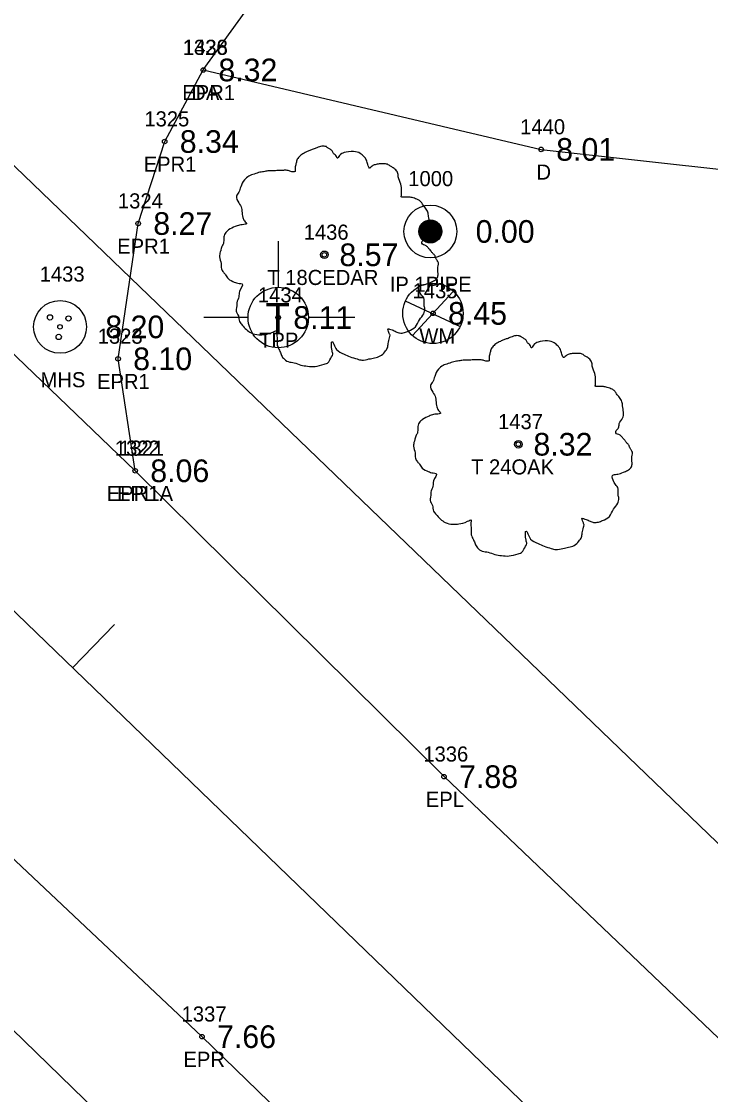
# Model space of a CAD drawing. Extents: x 2608598 to 2610682, y 641451 to 643526.
# Drawn here: x 2609088.5 to 2609134.2, y 643078.1 to 643149.1 of the extents above; entities that cross this region are included whole.
import ezdxf

# ---------------------------------------------------------------- set-up
doc = ezdxf.new("R2010")
doc.units = 0
for name, color, linetype in [('RD_EX_DR_Inlet', 7, 'Continuous'), ('RD_EX_DR_Pipe', 7, 'Continuous'), ('RD_EX_Driveway', 7, 'Continuous'), ('RD_EX_Driveway_txCode', 7, 'Continuous'), ('RD_EX_DV_Prop_txCode', 7, 'Continuous'), ('RD_EX_DV_PropPin', 7, 'Continuous'), ('RD_EX_Road', 7, 'Continuous'), ('RD_EX_Road_txCode', 7, 'Continuous'), ('RD_EX_TX_Driveway_ELEV', 7, 'Continuous'), ('RD_EX_TX_DV_Prop_ELEV', 7, 'Continuous'), ('RD_EX_TX_Road_ELEV', 7, 'Continuous'), ('RD_EX_TX_UT_ELEV', 7, 'Continuous'), ('RD_EX_TX_VEG_ELEV', 7, 'Continuous'), ('RD_EX_UT', 7, 'Continuous'), ('RD_EX_UT_txCode', 7, 'Continuous'), ('RD_EX_VEG', 7, 'Continuous'), ('RD_EX_VEG_txCode', 7, 'Continuous'), ('RD_HC_Cl', 7, 'Continuous'), ('RD_HC_Data_Tic', 7, 'Continuous'), ('RD_SMD_Locator', 7, 'Continuous')]:
    doc.layers.add(name, color=color, linetype=linetype)

msp = doc.modelspace()

# ---------------------------------------------------------------- linework, layer by layer
at = {"layer": 'RD_EX_DR_Inlet'}
for centre, radius in [((2609091.08, 643128.903), 1.75), ((2609090.415, 643129.533), 0.175), ((2609091.64, 643129.463), 0.175), ((2609090.992, 643128.239), 0.175)]:
    msp.add_circle(centre, radius, dxfattribs=at)
at = {"layer": 'RD_EX_DR_Pipe'}
msp.add_line((2609069.044, 643157.849), (2609202.653, 643029.203), dxfattribs=at)
msp.add_lwpolyline([(2609067.894, 643101.844), (2609174.278, 642998.399), (2609174.637, 642998.15), (2609264.347, 642914.358)], dxfattribs=at)
at = {"layer": 'RD_EX_Driveway'}
msp.add_lwpolyline([(2609100.57, 643145.923), (2609122.94, 643140.66), (2609155.044, 643137.099), (2609182.051, 643117.558), (2609202.041, 643097.354), (2609199.499, 643083.361), (2609176.116, 643060.669)], dxfattribs=at)
at = {"layer": 'RD_EX_DV_PropPin'}
for p, q in [((2609115.501, 643134.472), (2609115.501, 643135.979)), ((2609115.536, 643134.468), (2609115.536, 643135.983)), ((2609115.571, 643134.465), (2609115.571, 643135.986)), ((2609115.606, 643134.464), (2609115.606, 643135.987)), ((2609115.641, 643134.465), (2609115.641, 643135.986)), ((2609115.676, 643134.468), (2609115.676, 643135.983)), ((2609115.711, 643134.472), (2609115.711, 643135.979)), ((2609114.871, 643135.029), (2609114.871, 643135.422)), ((2609114.906, 643134.928), (2609114.906, 643135.523)), ((2609114.941, 643134.856), (2609114.941, 643135.595)), ((2609114.976, 643134.799), (2609114.976, 643135.652)), ((2609115.011, 643134.751), (2609115.011, 643135.7)), ((2609115.046, 643134.71), (2609115.046, 643135.741)), ((2609115.081, 643134.675), (2609115.081, 643135.776)), ((2609115.116, 643134.643), (2609115.116, 643135.808)), ((2609115.151, 643134.616), (2609115.151, 643135.835)), ((2609115.186, 643134.591), (2609115.186, 643135.86)), ((2609115.221, 643134.569), (2609115.221, 643135.882)), ((2609115.256, 643134.55), (2609115.256, 643135.901)), ((2609115.291, 643134.533), (2609115.291, 643135.918)), ((2609115.326, 643134.518), (2609115.326, 643135.933)), ((2609115.361, 643134.505), (2609115.361, 643135.946)), ((2609115.396, 643134.494), (2609115.396, 643135.957)), ((2609115.431, 643134.485), (2609115.431, 643135.966)), ((2609115.466, 643134.477), (2609115.466, 643135.974)), ((2609115.746, 643134.477), (2609115.746, 643135.974)), ((2609115.781, 643134.485), (2609115.781, 643135.966)), ((2609115.816, 643134.494), (2609115.816, 643135.957)), ((2609115.851, 643134.505), (2609115.851, 643135.946)), ((2609115.886, 643134.518), (2609115.886, 643135.933)), ((2609115.921, 643134.533), (2609115.921, 643135.918)), ((2609115.956, 643134.55), (2609115.956, 643135.901)), ((2609115.991, 643134.569), (2609115.991, 643135.882)), ((2609116.026, 643134.591), (2609116.026, 643135.86)), ((2609116.061, 643134.616), (2609116.061, 643135.835)), ((2609116.096, 643134.643), (2609116.096, 643135.808)), ((2609116.131, 643134.675), (2609116.131, 643135.776)), ((2609116.166, 643134.71), (2609116.166, 643135.741)), ((2609116.201, 643134.751), (2609116.201, 643135.7)), ((2609116.236, 643134.799), (2609116.236, 643135.652)), ((2609116.271, 643134.856), (2609116.271, 643135.595)), ((2609116.306, 643134.928), (2609116.306, 643135.523)), ((2609116.341, 643135.029), (2609116.341, 643135.422))]:
    msp.add_line(p, q, dxfattribs=at)
for radius in [1.75, 0.761]:
    msp.add_circle((2609115.606, 643135.225), radius, dxfattribs=at)
at = {"layer": 'RD_EX_Road'}
for points in [[(2608806.889, 643364.989), (2608810.184, 643361.1), (2608820.754, 643351.249), (2608881.81, 643292.235), (2608917.833, 643257.495), (2608933.208, 643242.709), (2608954.068, 643222.833), (2609026.064, 643154.189), (2609039.601, 643139.963), (2609073.879, 643106.954), (2609100.48, 643081.888), (2609124.194, 643058.866), (2609171.612, 643013.711), (2609183.195, 643002.284), (2609197.913, 642988.365), (2609247.586, 642940.954), (2609328.02, 642863.599), (2609402.609, 642790.299), (2609474.235, 642720.69), (2609483.838, 642711.579), (2609495.782, 642699.917), (2609509.808, 642686.45)], [(2609096.06, 643119.372), (2609094.925, 643126.789), (2609096.26, 643135.75), (2609098.012, 643141.183), (2609100.57, 643145.923), (2609112.041, 643161.816), (2609127.635, 643184.434), (2609147.364, 643212.234), (2609204.424, 643294.94)], [(2609042.495, 643170.94), (2609058.512, 643155.458), (2609096.06, 643119.372), (2609116.51, 643099.11), (2609162.396, 643055.351), (2609177.209, 643041.342), (2609188.353, 643030.959), (2609199.912, 643019.764), (2609205.803, 643014.044), (2609217.132, 643003.172), (2609235.835, 642983.899), (2609237.032, 642983.51), (2609256.803, 642965.042), (2609258.491, 642962.514), (2609263.653, 642957.664), (2609344.713, 642879.888)]]:
    msp.add_lwpolyline(points, dxfattribs=at)
at = {"layer": 'RD_EX_UT'}
for p, q in [((2609105.531, 643134.593), (2609105.531, 643131.524)), ((2609114.425, 643128.34), (2609117.093, 643131.236)), ((2609113.944, 643130.635), (2609117.575, 643128.922)), ((2609100.601, 643129.539), (2609103.531, 643129.539)), ((2609107.531, 643129.539), (2609110.601, 643129.539))]:
    msp.add_line(p, q, dxfattribs=at)
for centre in [(2609115.777, 643129.798), (2609105.531, 643129.524)]:
    msp.add_circle(centre, 2, dxfattribs=at)
at = {"layer": 'RD_EX_VEG'}
for centre, radius in [((2609108.586, 643133.679), 0.25), ((2609108.574, 643133.66), 0.0001), ((2609121.435, 643121.129), 0.25), ((2609121.422, 643121.11), 0.0001)]:
    msp.add_circle(centre, radius, dxfattribs=at)
for points in [[(2609108.718, 643140.846), (2609108.418, 643140.871), (2609108.093, 643140.771), (2609107.843, 643140.671), (2609107.619, 643140.596), (2609107.394, 643140.496), (2609107.094, 643140.322), (2609106.869, 643140.122), (2609106.744, 643139.872), (2609106.694, 643139.647), (2609106.644, 643139.372), (2609106.644, 643139.197), (2609106.519, 643139.172), (2609106.369, 643139.197), (2609106.119, 643139.272), (2609105.869, 643139.272), (2609105.619, 643139.272), (2609105.27, 643139.247), (2609104.92, 643139.247), (2609104.645, 643139.197), (2609104.32, 643139.147), (2609103.945, 643139.022), (2609103.595, 643138.897), (2609103.295, 643138.647), (2609103.046, 643138.173), (2609102.921, 643137.823), (2609102.771, 643137.573), (2609102.921, 643137.123), (2609103.096, 643136.773), (2609103.12, 643136.573), (2609103.195, 643136.148), (2609103.295, 643135.924), (2609103.42, 643135.724), (2609103.345, 643135.699), (2609102.971, 643135.649), (2609102.671, 643135.549), (2609102.246, 643135.324), (2609102.021, 643135.099), (2609101.921, 643134.774), (2609101.896, 643134.424), (2609101.796, 643134.224), (2609101.721, 643133.949), (2609101.696, 643133.874), (2609101.646, 643133.55), (2609101.746, 643133.1), (2609101.771, 643132.75), (2609101.896, 643132.525), (2609102.046, 643132.35), (2609102.221, 643132.1), (2609102.621, 643131.875), (2609102.946, 643131.775), (2609103.145, 643131.75), (2609102.971, 643131.251), (2609102.921, 643130.901), (2609102.796, 643130.501), (2609102.796, 643130.426), (2609102.746, 643129.951), (2609102.896, 643129.626), (2609102.971, 643129.251), (2609103.145, 643129.027), (2609103.42, 643128.727), (2609103.745, 643128.502), (2609104.245, 643128.377), (2609104.645, 643128.402), (2609105.22, 643128.577), (2609105.469, 643128.652), (2609105.444, 643128.477), (2609105.469, 643128.102), (2609105.469, 643127.677), (2609105.619, 643127.352), (2609105.719, 643127.077), (2609105.869, 643126.827), (2609106.194, 643126.603), (2609106.594, 643126.528), (2609107.019, 643126.378), (2609107.469, 643126.303), (2609107.968, 643126.278), (2609108.568, 643126.428), (2609108.843, 643126.553), (2609108.943, 643126.728), (2609109.143, 643127.102), (2609109.093, 643127.327), (2609109.118, 643127.927), (2609109.218, 643127.752), (2609109.393, 643127.402), (2609109.893, 643127.102), (2609110.292, 643126.927), (2609110.767, 643126.777), (2609111.067, 643126.703), (2609111.542, 643126.777), (2609111.917, 643126.852), (2609112.291, 643126.977), (2609112.591, 643127.252), (2609112.766, 643127.527), (2609112.816, 643127.802), (2609112.891, 643128.177), (2609112.941, 643128.352)], [(2609112.941, 643128.352), (2609112.866, 643128.527), (2609112.816, 643128.777), (2609112.891, 643128.752), (2609113.066, 643128.702), (2609113.341, 643128.577), (2609113.566, 643128.502), (2609113.891, 643128.527), (2609114.166, 643128.627), (2609114.615, 643128.902), (2609114.89, 643129.376), (2609115.165, 643129.776), (2609115.24, 643130.101), (2609115.19, 643130.326), (2609115.165, 643130.826), (2609114.965, 643131.076), (2609114.915, 643131.201), (2609114.815, 643131.6), (2609114.89, 643131.65), (2609115.165, 643131.7), (2609115.54, 643131.825), (2609115.815, 643131.95), (2609116.04, 643132.125), (2609116.115, 643132.35), (2609116.09, 643132.75), (2609116.14, 643133.15), (2609116.065, 643133.3), (2609115.965, 643133.45), (2609115.89, 643133.65), (2609115.74, 643133.799), (2609115.64, 643133.949), (2609115.54, 643134.049), (2609115.415, 643134.199), (2609115.24, 643134.324), (2609115.09, 643134.374), (2609115.04, 643134.524), (2609115.19, 643134.724), (2609115.24, 643134.824), (2609115.265, 643135.049), (2609115.49, 643135.399), (2609115.54, 643135.799), (2609115.49, 643136.223), (2609115.44, 643136.498), (2609115.29, 643136.773), (2609115.09, 643137.023), (2609114.965, 643137.198), (2609114.79, 643137.323), (2609114.466, 643137.448), (2609114.216, 643137.498), (2609113.866, 643137.498), (2609113.666, 643137.548), (2609113.691, 643137.598), (2609113.691, 643137.748), (2609113.691, 643138.023), (2609113.616, 643138.472), (2609113.466, 643138.972), (2609113.466, 643138.997), (2609113.366, 643139.247), (2609113.141, 643139.447), (2609112.966, 643139.547), (2609112.766, 643139.672), (2609112.516, 643139.697), (2609112.217, 643139.697), (2609111.942, 643139.647), (2609111.742, 643139.547), (2609111.567, 643139.422), (2609111.492, 643139.572), (2609111.392, 643139.872), (2609111.342, 643140.022), (2609111.192, 643140.197), (2609110.967, 643140.397), (2609110.517, 643140.521), (2609109.893, 643140.447), (2609109.593, 643140.247), (2609109.443, 643140.072), (2609109.393, 643140.197), (2609109.193, 643140.397), (2609109.093, 643140.571), (2609108.918, 643140.696), (2609108.768, 643140.796), (2609108.668, 643140.846)], [(2609121.566, 643128.296), (2609121.267, 643128.321), (2609120.942, 643128.221), (2609120.692, 643128.121), (2609120.467, 643128.046), (2609120.242, 643127.946), (2609119.942, 643127.771), (2609119.717, 643127.571), (2609119.592, 643127.321), (2609119.542, 643127.097), (2609119.492, 643126.822), (2609119.492, 643126.647), (2609119.367, 643126.622), (2609119.217, 643126.647), (2609118.968, 643126.722), (2609118.718, 643126.722), (2609118.468, 643126.722), (2609118.118, 643126.697), (2609117.768, 643126.697), (2609117.493, 643126.647), (2609117.168, 643126.597), (2609116.794, 643126.472), (2609116.444, 643126.347), (2609116.144, 643126.097), (2609115.894, 643125.622), (2609115.769, 643125.272), (2609115.619, 643125.022), (2609115.769, 643124.573), (2609115.944, 643124.223), (2609115.969, 643124.023), (2609116.044, 643123.598), (2609116.144, 643123.373), (2609116.269, 643123.173), (2609116.194, 643123.148), (2609115.819, 643123.098), (2609115.519, 643122.998), (2609115.094, 643122.773), (2609114.869, 643122.549), (2609114.769, 643122.224), (2609114.744, 643121.874), (2609114.645, 643121.674), (2609114.57, 643121.399), (2609114.545, 643121.324), (2609114.495, 643120.999), (2609114.595, 643120.549), (2609114.62, 643120.2), (2609114.744, 643119.975), (2609114.894, 643119.8), (2609115.069, 643119.55), (2609115.469, 643119.325), (2609115.794, 643119.225), (2609115.994, 643119.2), (2609115.819, 643118.7), (2609115.769, 643118.35), (2609115.644, 643117.951), (2609115.644, 643117.876), (2609115.594, 643117.401), (2609115.744, 643117.076), (2609115.819, 643116.701), (2609115.994, 643116.476), (2609116.269, 643116.176), (2609116.594, 643115.951), (2609117.093, 643115.826), (2609117.493, 643115.851), (2609118.068, 643116.026), (2609118.318, 643116.101), (2609118.293, 643115.926), (2609118.318, 643115.552), (2609118.318, 643115.127), (2609118.468, 643114.802), (2609118.568, 643114.527), (2609118.718, 643114.277), (2609119.043, 643114.052), (2609119.442, 643113.977), (2609119.867, 643113.827), (2609120.317, 643113.752), (2609120.817, 643113.727), (2609121.417, 643113.877), (2609121.691, 643114.002), (2609121.791, 643114.177), (2609121.991, 643114.552), (2609121.941, 643114.777), (2609121.966, 643115.377), (2609122.066, 643115.202), (2609122.241, 643114.852), (2609122.741, 643114.552), (2609123.141, 643114.377), (2609123.616, 643114.227), (2609123.915, 643114.152), (2609124.39, 643114.227), (2609124.765, 643114.302), (2609125.14, 643114.427), (2609125.44, 643114.702), (2609125.615, 643114.977), (2609125.665, 643115.252), (2609125.74, 643115.627), (2609125.79, 643115.801)], [(2609125.79, 643115.801), (2609125.715, 643115.976), (2609125.665, 643116.226), (2609125.74, 643116.201), (2609125.915, 643116.151), (2609126.189, 643116.026), (2609126.414, 643115.951), (2609126.739, 643115.976), (2609127.014, 643116.076), (2609127.464, 643116.351), (2609127.739, 643116.826), (2609128.014, 643117.226), (2609128.089, 643117.551), (2609128.039, 643117.776), (2609128.014, 643118.275), (2609127.814, 643118.525), (2609127.764, 643118.65), (2609127.664, 643119.05), (2609127.739, 643119.1), (2609128.014, 643119.15), (2609128.388, 643119.275), (2609128.663, 643119.4), (2609128.888, 643119.575), (2609128.963, 643119.8), (2609128.938, 643120.2), (2609128.988, 643120.599), (2609128.913, 643120.749), (2609128.813, 643120.899), (2609128.738, 643121.099), (2609128.588, 643121.249), (2609128.488, 643121.399), (2609128.388, 643121.499), (2609128.264, 643121.649), (2609128.089, 643121.774), (2609127.939, 643121.824), (2609127.889, 643121.974), (2609128.039, 643122.174), (2609128.089, 643122.274), (2609128.114, 643122.499), (2609128.339, 643122.848), (2609128.388, 643123.248), (2609128.339, 643123.673), (2609128.289, 643123.948), (2609128.139, 643124.223), (2609127.939, 643124.473), (2609127.814, 643124.648), (2609127.639, 643124.773), (2609127.314, 643124.898), (2609127.064, 643124.947), (2609126.714, 643124.947), (2609126.514, 643124.997), (2609126.539, 643125.047), (2609126.539, 643125.197), (2609126.539, 643125.472), (2609126.464, 643125.922), (2609126.314, 643126.422), (2609126.314, 643126.447), (2609126.214, 643126.697), (2609125.99, 643126.897), (2609125.815, 643126.997), (2609125.615, 643127.122), (2609125.365, 643127.147), (2609125.065, 643127.147), (2609124.79, 643127.097), (2609124.59, 643126.997), (2609124.415, 643126.872), (2609124.34, 643127.022), (2609124.24, 643127.321), (2609124.19, 643127.471), (2609124.04, 643127.646), (2609123.816, 643127.846), (2609123.366, 643127.971), (2609122.741, 643127.896), (2609122.441, 643127.696), (2609122.291, 643127.521), (2609122.241, 643127.646), (2609122.041, 643127.846), (2609121.941, 643128.021), (2609121.766, 643128.146), (2609121.616, 643128.246), (2609121.516, 643128.296)]]:
    msp.add_spline(points, degree=3, dxfattribs=at)
at = {"layer": 'RD_HC_Cl'}
msp.add_line((2608814.812, 643373.733), (2610092.394, 642140.787), dxfattribs=at)
at = {"layer": 'RD_HC_Data_Tic'}
msp.add_line((2609091.909, 643106.317), (2609094.687, 643109.195), dxfattribs=at)
at = {"layer": 'RD_SMD_Locator'}
for centre in [(2609100.57, 643145.923), (2609100.57, 643145.923), (2609098.012, 643141.183), (2609122.94, 643140.66), (2609096.26, 643135.75), (2609115.606, 643135.225), (2609108.586, 643133.679), (2609105.531, 643129.524), (2609115.777, 643129.798), (2609091.08, 643128.903), (2609094.925, 643126.789), (2609121.435, 643121.129), (2609096.06, 643119.372), (2609096.06, 643119.372), (2609116.51, 643099.11), (2609100.48, 643081.888)]:
    msp.add_circle(centre, 0.15, dxfattribs=at)

# ---------------------------------------------------------------- texts
at = {"layer": 'RD_EX_Driveway_txCode'}
for s, p in [('1438', (2609099.223, 643146.923)), ('DA', (2609099.774, 643143.923)), ('1440', (2609121.554, 643141.66)), ('D', (2609122.633, 643138.66))]:
    msp.add_text(s, height=1, dxfattribs=at).set_placement(p)
at = {"layer": 'RD_EX_DV_Prop_txCode'}
for s, p in [('1000', (2609114.142, 643138.226)), ('IP 1PIPE', (2609112.917, 643131.226))]:
    msp.add_text(s, height=1, dxfattribs=at).set_placement(p)
at = {"layer": 'RD_EX_Road_txCode'}
for s, p in [('1326', (2609099.2, 643146.923)), ('EPR1', (2609099.176, 643143.923)), ('1325', (2609096.665, 643142.183)), ('EPR1', (2609096.618, 643139.183)), ('1324', (2609094.914, 643136.75)), ('EPR1', (2609094.866, 643133.75)), ('1323', (2609093.578, 643127.789)), ('EPR1', (2609093.531, 643124.789)), ('1322', (2609094.713, 643120.372)), ('1321', (2609094.997, 643120.372)), ('EPR1A', (2609094.178, 643117.372)), ('EPL', (2609094.855, 643117.372)), ('1336', (2609115.14, 643100.11)), ('EPL', (2609115.305, 643097.11)), ('1337', (2609099.133, 643082.888)), ('EPR', (2609099.251, 643079.888))]:
    msp.add_text(s, height=1, dxfattribs=at).set_placement(p)
at = {"layer": 'RD_EX_TX_Driveway_ELEV'}
for s, p in [('8.32', (2609101.57, 643145.173)), ('8.01', (2609123.94, 643139.91))]:
    msp.add_text(s, height=1.5, dxfattribs=at).set_placement(p)
at = {"layer": 'RD_EX_TX_DV_Prop_ELEV'}
msp.add_text('0.00', height=1.5, dxfattribs=at).set_placement((2609118.606, 643134.476))
at = {"layer": 'RD_EX_TX_Road_ELEV'}
for s, p in [('8.32', (2609101.57, 643145.173)), ('8.34', (2609099.012, 643140.433)), ('8.27', (2609097.26, 643135)), ('8.10', (2609095.925, 643126.039)), ('8.06', (2609097.06, 643118.622)), ('8.06', (2609097.06, 643118.622)), ('7.88', (2609117.51, 643098.36)), ('7.66', (2609101.48, 643081.138))]:
    msp.add_text(s, height=1.5, dxfattribs=at).set_placement(p)
at = {"layer": 'RD_EX_TX_UT_ELEV'}
for s, p in [('8.11', (2609106.531, 643128.774)), ('8.45', (2609116.777, 643129.048)), ('8.20', (2609094.08, 643128.153))]:
    msp.add_text(s, height=1.5, dxfattribs=at).set_placement(p)
at = {"layer": 'RD_EX_TX_VEG_ELEV'}
for s, p in [('8.57', (2609109.586, 643132.929)), ('8.32', (2609122.435, 643120.379))]:
    msp.add_text(s, height=1.5, dxfattribs=at).set_placement(p)
at = {"layer": 'RD_EX_UT'}
msp.add_text('T', height=2, dxfattribs=at).set_placement((2609104.682, 643128.476))
at = {"layer": 'RD_EX_UT_txCode'}
for s, p in [('1433', (2609089.733, 643131.903)), ('1435', (2609114.431, 643130.798)), ('1434', (2609104.185, 643130.524)), ('TPP', (2609104.263, 643127.524)), ('WM', (2609114.872, 643127.798)), ('MHS', (2609089.788, 643124.903))]:
    msp.add_text(s, height=1, dxfattribs=at).set_placement(p)
at = {"layer": 'RD_EX_VEG_txCode'}
for s, p in [('1436', (2609107.216, 643134.679)), ('T 18CEDAR', (2609104.807, 643131.679)), ('1437', (2609120.088, 643122.129)), ('T 24OAK', (2609118.301, 643119.129))]:
    msp.add_text(s, height=1, dxfattribs=at).set_placement(p)

doc.saveas('drawing.dxf')
